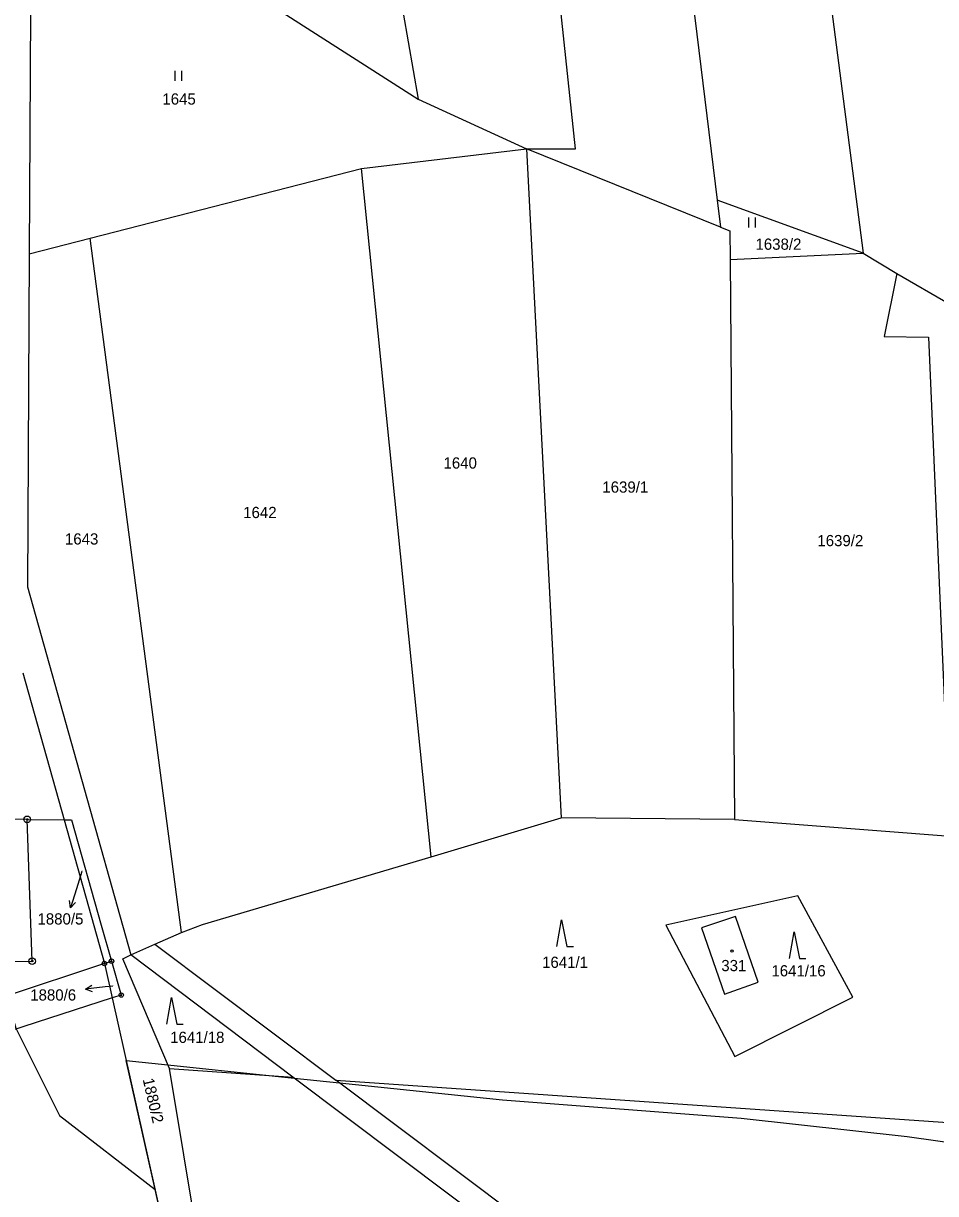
# Model space of a CAD drawing. Extents: x -445050 to -440454, y -1134563 to -1129741.
# Drawn here: x -442653.1 to -442515, y -1132062.1 to -1131884.8 of the extents above; entities that cross this region are included whole.
import ezdxf

# ---------------------------------------------------------------- set-up
doc = ezdxf.new("R2010")
doc.units = 0
for name, color, linetype in [('Vrstva 1', 7, 'Continuous'), ('Vrstva 16', 7, 'Continuous'), ('Vrstva 18', 7, 'Continuous'), ('Vrstva 19', 7, 'Continuous'), ('Vrstva 24', 7, 'Continuous'), ('Vrstva 25', 7, 'Continuous'), ('Vrstva 3', 7, 'Continuous'), ('Vrstva 37', 7, 'Continuous'), ('Vrstva 52', 7, 'Continuous')]:
    doc.layers.add(name, color=color, linetype=linetype)

msp = doc.modelspace()

# ---------------------------------------------------------------- linework, layer by layer
at = {"layer": 'Vrstva 1'}
msp.add_line((-442653.2, -1131983.2), (-442646.97, -1132005.44), dxfattribs=at)
for points in [[(-442604.7, -1131831.06), (-442593.35, -1131896.27)], [(-442569.54, -1131903.78), (-442576.85, -1131834.82)], [(-442557.07, -1131838.12), (-442548.08, -1131911.57)], [(-442536.05, -1131841.63), (-442525.98, -1131919.59)], [(-442651.95, -1131864.34), (-442652.25, -1131919.67)], [(-442617.55, -1131880.72), (-442593.35, -1131896.27)], [(-442593.35, -1131896.27), (-442576.92, -1131903.77)], [(-442601.95, -1131906.77), (-442576.92, -1131903.77)], [(-442576.92, -1131903.77), (-442571.69, -1132005.15)], [(-442576.92, -1131903.77), (-442569.54, -1131903.78)], [(-442547.58, -1131915.66), (-442576.92, -1131903.77)], [(-442643, -1131917.3), (-442601.95, -1131906.77)], [(-442591.39, -1132011.04), (-442601.95, -1131906.77)], [(-442548.08, -1131911.57), (-442547.58, -1131915.66)], [(-442525.98, -1131919.59), (-442548.08, -1131911.57)], [(-442547.58, -1131915.66), (-442546.15, -1131916.23)], [(-442546.15, -1131916.23), (-442546.12, -1131920.53)], [(-442652.25, -1131919.67), (-442643, -1131917.3)], [(-442629.2, -1132022.54), (-442643, -1131917.3)], [(-442652.25, -1131919.67), (-442652.52, -1131970.16)], [(-442546.12, -1131920.53), (-442525.98, -1131919.59)], [(-442525.98, -1131919.59), (-442520.85, -1131922.69)], [(-442546.12, -1131920.53), (-442545.45, -1132005.39)], [(-442520.85, -1131922.69), (-442522.77, -1131932.22)], [(-442520.85, -1131922.69), (-442512.85, -1131927.34)], [(-442522.77, -1131932.22), (-442516.09, -1131932.31)], [(-442516.09, -1131932.31), (-442512.81, -1132007.9)], [(-442652.52, -1131970.16), (-442636.88, -1132025.91)], [(-442652.54, -1132005.38), (-442688.25, -1132005)], [(-442651.79, -1132026.85), (-442652.54, -1132005.38)], [(-442652.54, -1132005.38), (-442646.97, -1132005.44)], [(-442646.97, -1132005.44), (-442640.86, -1132027.22)], [(-442646.97, -1132005.44), (-442645.83, -1132005.45)], [(-442645.83, -1132005.45), (-442641.35, -1132021.41)], [(-442591.39, -1132011.04), (-442571.69, -1132005.15)], [(-442545.45, -1132005.39), (-442571.69, -1132005.15)], [(-442545.45, -1132005.39), (-442512.81, -1132007.9)], [(-442626, -1132021.32), (-442591.39, -1132011.04)], [(-442535.86, -1132016.95), (-442555.86, -1132021.4)], [(-442527.52, -1132032.34), (-442535.86, -1132016.95)], [(-442641.35, -1132021.41), (-442639.78, -1132026.86)], [(-442629.2, -1132022.54), (-442626, -1132021.32)], [(-442555.86, -1132021.4), (-442545.39, -1132041.32)], [(-442545.32, -1132020.1), (-442550.44, -1132021.83)], [(-442541.86, -1132030.07), (-442545.32, -1132020.1)], [(-442633.2, -1132024.27), (-442629.2, -1132022.54)], [(-442550.44, -1132021.83), (-442546.96, -1132031.84)], [(-442636.88, -1132025.91), (-442633.2, -1132024.27)], [(-442633.2, -1132024.27), (-442605.81, -1132044.87)], [(-442638.06, -1132026.52), (-442636.88, -1132025.91)], [(-442631.01, -1132043.12), (-442638.06, -1132026.52)], [(-442612.31, -1132044.42), (-442636.88, -1132025.91)], [(-442688.45, -1132027.2), (-442651.79, -1132026.85)], [(-442640.86, -1132027.22), (-442686.49, -1132042.39)], [(-442640.86, -1132027.22), (-442639.78, -1132026.86)], [(-442640.86, -1132027.22), (-442639.69, -1132032.42)], [(-442639.78, -1132026.86), (-442638.3, -1132032)], [(-442546.96, -1132031.84), (-442541.86, -1132030.07)], [(-442638.3, -1132032), (-442639.69, -1132032.42)], [(-442639.69, -1132032.42), (-442685.75, -1132047.36)], [(-442639.69, -1132032.42), (-442631.33, -1132069.69)], [(-442545.39, -1132041.32), (-442527.52, -1132032.34)], [(-442631.01, -1132043.12), (-442612.31, -1132044.42)], [(-442624.55, -1132082.07), (-442631.01, -1132043.12)], [(-442556.66, -1132086.31), (-442612.31, -1132044.42)], [(-442605.81, -1132044.87), (-442492, -1132052.75)], [(-442550.17, -1132086.71), (-442605.81, -1132044.87)]]:
    msp.add_lwpolyline(points, dxfattribs=at)
at = {"layer": 'Vrstva 16'}
for p, q in [((-442645.08, -1132015.9), (-442645.99, -1132018.76)), ((-442640.73, -1132030.77), (-442643.71, -1132031.13))]:
    msp.add_line(p, q, dxfattribs=at)
for points in [[(-442644.25, -1132013.27), (-442645.08, -1132015.9)], [(-442645.21, -1132017.96), (-442645.99, -1132018.76), (-442646.16, -1132017.65)], [(-442642.66, -1132031.51), (-442643.71, -1132031.13), (-442642.78, -1132030.51)], [(-442639.56, -1132030.63), (-442640.73, -1132030.77)]]:
    msp.add_lwpolyline(points, dxfattribs=at)
at = {"layer": 'Vrstva 24'}
for centre, radius in [((-442652.54, -1132005.38), 0.5), ((-442652.54, -1132005.38), 0.1), ((-442651.79, -1132026.85), 0.5), ((-442651.79, -1132026.85), 0.1), ((-442639.78, -1132026.86), 0.335), ((-442639.78, -1132026.86), 0.067), ((-442640.86, -1132027.22), 0.335), ((-442640.86, -1132027.22), 0.067), ((-442638.3, -1132032), 0.335), ((-442638.3, -1132032), 0.067)]:
    msp.add_circle(centre, radius, dxfattribs=at)
at = {"layer": 'Vrstva 25'}
for p, q in [((-442630.14, -1131893.48), (-442630.14, -1131891.98)), ((-442629.14, -1131893.48), (-442629.14, -1131891.98)), ((-442543.27, -1131915.71), (-442543.27, -1131914.21)), ((-442542.27, -1131915.71), (-442542.27, -1131914.21))]:
    msp.add_line(p, q, dxfattribs=at)
for points in [[(-442572.34, -1132024.62), (-442571.64, -1132020.62), (-442570.84, -1132024.62), (-442569.84, -1132024.62)], [(-442537.13, -1132026.44), (-442536.43, -1132022.44), (-442535.63, -1132026.44), (-442534.63, -1132026.44)], [(-442631.41, -1132036.39), (-442630.71, -1132032.39), (-442629.91, -1132036.39), (-442628.91, -1132036.39)]]:
    msp.add_lwpolyline(points, dxfattribs=at)
msp.add_circle((-442545.81, -1132025.34), 0.175, dxfattribs=at)
at = {"layer": 'Vrstva 3'}
for points in [[(-442545.32, -1132020.1), (-442550.44, -1132021.83)], [(-442541.86, -1132030.07), (-442545.32, -1132020.1)], [(-442550.44, -1132021.83), (-442546.96, -1132031.84)], [(-442546.96, -1132031.84), (-442541.86, -1132030.07)]]:
    msp.add_lwpolyline(points, dxfattribs=at)
at = {"layer": 'Vrstva 37'}
msp.add_circle((-442545.81, -1132025.34), 0.175, dxfattribs=at)
at = {"layer": 'Vrstva 52'}
for points in [[(-442663.04, -1132002.17), (-442658.9, -1132020.83), (-442654.27, -1132037.04), (-442647.66, -1132050.27), (-442633.17, -1132061.48)], [(-442633.17, -1132061.48), (-442637.57, -1132041.89), (-442631.25, -1132042.56), (-442615.94, -1132044.17), (-442612.11, -1132044.57), (-442605.25, -1132045.29), (-442580.6, -1132047.89), (-442544.42, -1132050.65), (-442519.3, -1132053.43), (-442500, -1132056.18), (-442495.39, -1132056.67), (-442491.09, -1132069.84), (-442490.03, -1132083.02), (-442493.22, -1132089.4), (-442493.79, -1132090.23), (-442503.89, -1132089.6)], [(-442631.7, -1132068.05), (-442633.17, -1132061.48)]]:
    msp.add_lwpolyline(points, dxfattribs=at)

# ---------------------------------------------------------------- texts
at = {"layer": 'Vrstva 16'}
for s, p in [('1880/5', (-442650.99, -1132021.31)), ('1880/6', (-442652.09, -1132032.83))]:
    msp.add_text(s, height=1.7, dxfattribs=at).set_placement(p)
at = {"layer": 'Vrstva 18'}
for s, height, p in [('1645', 1.7, (-442632.08, -1131897.08)), ('1638/2', 1.7, (-442542.27, -1131919.08)), ('1640', 1.7, (-442589.51, -1131952.23)), ('1639/1', 1.7, (-442565.46, -1131955.88)), ('1642', 1.7, (-442619.84, -1131959.73)), ('1643', 1.7, (-442646.83, -1131963.74)), ('1639/2', 1.7, (-442532.9, -1131963.99)), ('1880/5', 0.1, (-442644.46, -1132013.26)), ('1641/1', 1.7, (-442574.58, -1132027.88)), ('1641/16', 1.7, (-442539.86, -1132029.17)), ('1880/6', 0.1, (-442639.78, -1132030.63)), ('1641/18', 1.7, (-442630.9, -1132039.25))]:
    msp.add_text(s, height=height, dxfattribs=at).set_placement(p)
msp.add_text('1880/2', height=1.7, rotation=282.9942, dxfattribs=at).set_placement((-442635.07, -1132044.78))
at = {"layer": 'Vrstva 19'}
msp.add_text('331', height=1.7, dxfattribs=at).set_placement((-442547.45, -1132028.38))

doc.saveas('drawing.dxf')
